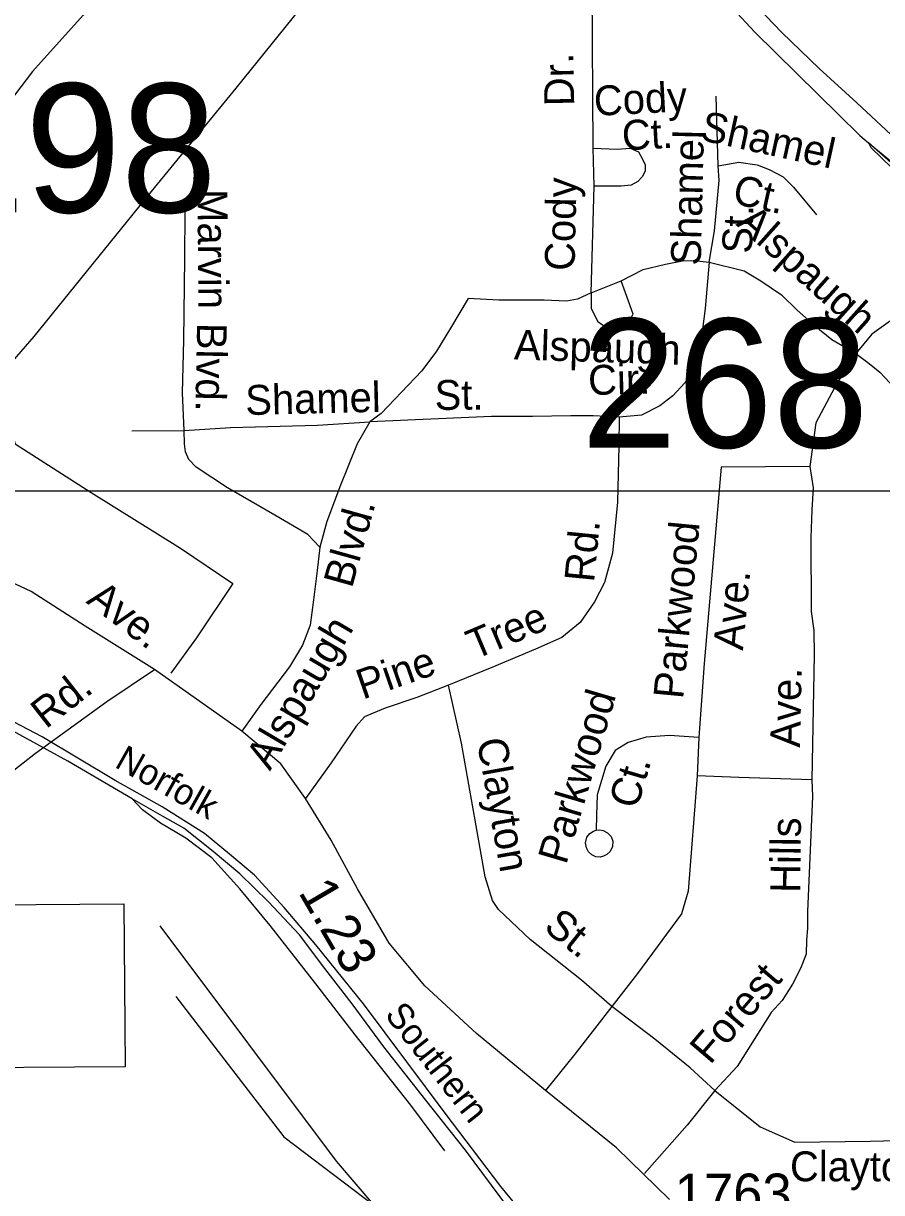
# Model space of a CAD drawing. Extents: x 1547597 to 1699558, y 810033 to 920809.
# Drawn here: x 1628871 to 1631601, y 872519 to 876237 of the extents above; entities that cross this region are included whole.
import ezdxf

# ---------------------------------------------------------------- set-up
doc = ezdxf.new("R2010")
doc.units = 0
for name, color, linetype in [('Exist Cultural Warehouse Building Footprint', 7, 'Continuous'), ('Exist Railroad Mainline', 7, 'Continuous'), ('Exist Railroad Mainline Label', 7, 'Continuous'), ('Exist Railroad Siding', 7, 'Continuous'), ('Exist Road Non-System Type 51', 7, 'Continuous'), ('Exist Road Non-System Type 51 Label', 7, 'Continuous'), ('Exist Road Primary US Divided Attributed', 7, 'Continuous'), ('Exist Road Primary US Ramp 1 Lane  Attributed', 7, 'Continuous'), ('Exist Road Primary US Structure RailRoad Number Label', 7, 'Continuous'), ('Exist Road Secondary Mileage Hundredths English Label', 7, 'Continuous'), ('Exist Road Secondary Structure Standard Bridge Number Label', 7, 'Continuous'), ('Exist Road Secondary Type 51 Attributed', 7, 'Continuous'), ('Exist Road Secondary Type 51 Label', 7, 'Continuous'), ('Exist Road Secondary Type 51 Number Label', 7, 'Continuous'), ('Exist Utilities Electrical Transmission Line', 7, 'Continuous'), ('Map Preparation Inset Cut Line', 7, 'Continuous')]:
    doc.layers.add(name, color=color, linetype=linetype)

msp = doc.modelspace()

# ---------------------------------------------------------------- linework, layer by layer
at = {"layer": 'Exist Cultural Warehouse Building Footprint'}
msp.add_lwpolyline([(1629190.3, 873437.1), (1629194.3, 872919.2), (1628710.4, 872915.4), (1628709, 873104.7), (1628773.6, 873105.2), (1628771, 873433.8)], close=True, dxfattribs=at)
at = {"layer": 'Exist Railroad Mainline'}
for points in [[(1629216.5, 873770.8), (1629011.9, 873891), (1628769.6, 874023.6), (1628521.3, 874164.3), (1628310.7, 874286.7), (1628123.8, 874388.7), (1627903.4, 874513.3), (1627661, 874645.9), (1627494.2, 874747.7), (1627313.4, 874853.7)], [(1630415.6, 872467.9), (1630277.7, 872653.4), (1630151.4, 872812.6), (1630017.4, 872982.1), (1629916.9, 873119.2), (1629830.1, 873232), (1629749.5, 873338.9), (1629650.7, 873444), (1629559.7, 873533.1), (1629474.5, 873604), (1629381.1, 873678.4), (1629313.9, 873715.8), (1629216.5, 873770.8)]]:
    msp.add_lwpolyline(points, dxfattribs=at)
at = {"layer": 'Exist Railroad Siding'}
for points in [[(1630650, 872167.3), (1630620.8, 872229.6), (1630548.2, 872346.3), (1630390.2, 872538), (1630213, 872772), (1630090.9, 872935.3), (1629952.9, 873118.8), (1629801, 873306.4), (1629700.4, 873425.6), (1629605.6, 873528.5), (1629526.3, 873595.4), (1629447.2, 873660.8), (1629312.3, 873745.6), (1629163.1, 873829.3), (1628930.8, 873967.9), (1628771.8, 874051.6), (1628539.4, 874180.2), (1628322.2, 874303.2), (1628054.8, 874457.6), (1627790.4, 874604.4), (1627579.9, 874722.8), (1627429, 874808.5), (1627313.4, 874853.7)], [(1630211.6, 872652.1), (1630103.3, 872797.2), (1629925.9, 873021.1), (1629801.7, 873182.4), (1629655.8, 873368), (1629559.1, 873485.1), (1629470.3, 873583.9), (1629387.1, 873646.6), (1629307.2, 873694.3), (1629250.1, 873736.5), (1629216.5, 873770.8)]]:
    msp.add_lwpolyline(points, dxfattribs=at)
at = {"layer": 'Exist Road Non-System Type 51'}
msp.add_line((1629216.3, 874942.1), (1629382.2, 874942.3), dxfattribs=at)
for points in [[(1629689.9, 877103.7), (1629607, 876987.6), (1629479, 876809.7), (1629370, 876660.4), (1629190.8, 876423.9), (1629061, 876263.4), (1628900.3, 876084.7), (1628727.1, 875859), (1628586.7, 875680.2), (1628539.7, 875606.5), (1628506.7, 875514), (1628491.1, 875443.4), (1628469.1, 875322.7), (1628444.1, 875143.9), (1628416.9, 874955.3), (1628402.5, 874737.5), (1628388.6, 874600.2)], [(1630683.5, 875840.6), (1630680.6, 876348)], [(1631081.5, 875784.6), (1631074.3, 876005.9)], [(1630686.5, 875719.7), (1630683.5, 875840.6)], [(1630683.5, 875840.6), (1630760.2, 875837.7), (1630801.5, 875840.6), (1630828, 875828.8), (1630839.8, 875808.2), (1630848.6, 875787.6), (1630848.6, 875766.9), (1630839.8, 875749.2), (1630825, 875734.5), (1630804.4, 875722.7), (1630772, 875719.7), (1630686.5, 875719.7)], [(1631052, 875477.8), (1631069.7, 875578.1), (1631084.5, 875737.4), (1631081.5, 875784.6)], [(1631081.5, 875784.6), (1631146.4, 875796.4), (1631205.3, 875787.6), (1631243.6, 875772.8), (1631287.9, 875749.2), (1631320.3, 875716.8), (1631394, 875628.3)], [(1630677.6, 875380.5), (1630686.5, 875719.7)], [(1629382.2, 874942.3), (1629377.4, 875062.3), (1629381.2, 875230.1), (1629384.1, 875490), (1629385.9, 875638)], [(1631052, 875477.8), (1631040.2, 875330.4), (1631023.5, 875208), (1631018.8, 875177.4), (1631000.1, 875132.8), (1630975.4, 875094.4), (1630937.1, 875053.1), (1630895.8, 875020.6), (1630836.8, 874991.1), (1630766.1, 874985.2)], [(1630772, 875418.8), (1630842.7, 875454.2), (1630913.5, 875471.9), (1630972.4, 875483.7), (1631014.1, 875482.7), (1631052, 875477.8)], [(1631052, 875477.8), (1631163.5, 875450), (1631217.2, 875419), (1631282.1, 875373.8), (1631332.9, 875325.8), (1631386.5, 875277.7), (1631443, 875232.5), (1631519.3, 875187.4)], [(1630677.6, 875380.5), (1630772, 875418.8)], [(1630677.6, 875380.5), (1630677.6, 875330.4), (1630698.3, 875289.1), (1630730.7, 875265.5), (1630766.1, 875268.4), (1630795.6, 875286.1), (1630810.3, 875312.7), (1630795.6, 875353.9), (1630772, 875418.8)], [(1630677.6, 875380.5), (1630633.4, 875359.8), (1630598.1, 875353.9), (1630527.3, 875356.9), (1630382.9, 875356.9), (1630285.6, 875362.8), (1630229.6, 875268.4), (1630185.3, 875194.7), (1630138.2, 875132.7), (1630073.3, 875064.9), (1630008.5, 874997), (1629973.1, 874970.5)], [(1631759.2, 875362.5), (1631685.8, 875331.5), (1631570.1, 875249.5), (1631519.3, 875187.4)], [(1631519.3, 875187.4), (1631460, 875094.2), (1631392.3, 874967.1), (1631372.5, 874828.6)], [(1631519.3, 875187.4), (1631561.2, 875155.8), (1631595.3, 875127.8), (1631643.4, 875077.2), (1631666, 875051.7), (1631671.1, 875019.6), (1631681.1, 874997.6), (1631681.4, 874976.5), (1631689.4, 874936.5), (1631697.2, 874866.7), (1631701.2, 874752.5), (1631705.1, 874558.5), (1631706.9, 874322.6), (1631707.3, 874274.5)], [(1629382.2, 874942.3), (1629530.1, 874952.5), (1629806, 874959.3), (1629973.1, 874970.5)], [(1629973.1, 874970.5), (1629932.9, 874900.3), (1629880, 874768.5), (1629836.6, 874653.1), (1629813.7, 874571.3)], [(1630766.1, 874985.2), (1630683.2, 874989.6), (1630612.8, 874989.6), (1630490.8, 874987.2), (1630360.1, 874987.2), (1630191.1, 874980.2), (1629973.1, 874970.5)], [(1630766.1, 874985.2), (1630764.8, 874894.4), (1630760.8, 874714.6), (1630744.9, 874552.8), (1630720, 874459.1), (1630687.3, 874397.5), (1630642.5, 874332), (1630584.1, 874284.7), (1630499.7, 874247.6), (1630361.1, 874189.2), (1630222.7, 874133)], [(1629813.7, 874571.3), (1629776.1, 874611.9), (1629670.9, 874673.1), (1629520, 874760.8), (1629420.9, 874825.9), (1629397.1, 874850.1), (1629387, 874875), (1629383.7, 874900.3), (1629382.2, 874942.3)], [(1631372.5, 874828.6), (1631090.3, 874825.8), (1631036.6, 874201.5), (1631019.8, 873966)], [(1631372.5, 874828.6), (1631383.4, 874760.8), (1631379.4, 874690.8), (1631375.4, 874600.9), (1631377.2, 874366.9), (1631385, 874306.9), (1631387, 874229), (1631378.7, 873831.2)], [(1629813.7, 874571.3), (1629805, 874497.5), (1629793.9, 874403.6), (1629783.1, 874323.8), (1629758.4, 874260.1), (1629717.5, 874190.7), (1629626.3, 874071.6), (1629566, 873986.9)], [(1628815.8, 873843.6), (1628909.6, 873916.3), (1629136.8, 874081.2), (1629288.3, 874182.8)], [(1630222.7, 874133), (1630122.2, 874094), (1630021.8, 874059.2), (1629983.7, 874043.6), (1629955.7, 874031.9), (1629929.4, 874002.2), (1629849.5, 873885.5), (1629768.2, 873772.8)], [(1630743, 873111.2), (1630645.8, 873194.4), (1630483.4, 873324.2), (1630382.7, 873419.3), (1630363, 873447.5), (1630339.8, 873523.6), (1630311.6, 873685.9), (1630264.5, 873948.4), (1630222.7, 874133)], [(1631019.8, 873966), (1630926.4, 873973), (1630852.5, 873967.7), (1630794.3, 873950.5), (1630753.9, 873924.9), (1630723.5, 873875.2), (1630696.4, 873783.5), (1630693.7, 873719.6), (1630693.2, 873671.5)], [(1631019.8, 873966), (1631014.2, 873844.5)], [(1631014.2, 873844.5), (1630985.7, 873478), (1630964.8, 873405.6), (1630824, 873216.2), (1630743, 873111.2)], [(1631378.7, 873831.2), (1631146.8, 873839.3), (1631014.2, 873844.5)], [(1631378.7, 873831.2), (1631380.7, 873779.1), (1631365.4, 873412.4), (1631365.3, 873358.4), (1631362.1, 873322.6), (1631360.5, 873277.5), (1631342.5, 873231.6), (1631317.5, 873182), (1631284.2, 873129.5), (1631250.2, 873091.6), (1631141, 872919.8), (1631070.5, 872843.5)], [(1630693.2, 873671.5), (1630703.8, 873672.7), (1630715, 873670.9), (1630729.4, 873663.6), (1630740.4, 873651), (1630745.9, 873636.7), (1630744.9, 873620.1), (1630738, 873604.2), (1630726.8, 873593.8), (1630716.3, 873588.4), (1630705.4, 873586.2), (1630691.4, 873587.3), (1630679.2, 873593), (1630668.9, 873602.2), (1630661.8, 873615.3), (1630659.1, 873630.8), (1630663.7, 873649.1), (1630672.7, 873661), (1630684.5, 873668.7), (1630693.2, 873671.5)], [(1629304.4, 873367.8), (1629866, 872618.6), (1629984.3, 872480.5), (1630220.8, 872260.3), (1630358.7, 872112.5), (1630507.2, 871919.5), (1630599.2, 871790.4), (1630620.6, 871772.1), (1630678.7, 871759.9), (1630752, 871738.4), (1630834.6, 871720.1), (1630886.6, 871707.8), (1630923.3, 871689.5), (1631097.5, 871469.2), (1631125.1, 871408)], [(1629355.3, 873143), (1629699.8, 872696.7), (1629984.3, 872480.5)], [(1630743, 873111.2), (1630625.2, 872958.7), (1630532.1, 872843.7)], [(1631070.5, 872843.5), (1630992.5, 872916.1), (1630879.4, 873006.9), (1630743, 873111.2)], [(1631070.5, 872843.5), (1630982.9, 872733.3), (1630846.7, 872579.4)], [(1631070.5, 872843.5), (1631214.4, 872727.7), (1631324.5, 872679.7), (1631564.4, 872682.5), (1631691.5, 872685.3)]]:
    msp.add_lwpolyline(points, dxfattribs=at)
at = {"layer": 'Exist Road Primary US Divided Attributed'}
for points in [[(1631661.5, 875855.9), (1631522.4, 875984.4), (1631402.4, 876093.4), (1631283.9, 876208.8), (1631181.7, 876315.8), (1630966.9, 876552.4), (1630799.7, 876767.7), (1630717.6, 876881), (1630578.9, 877082.3), (1630382.6, 877406.9), (1630229.2, 877672.8), (1630128.8, 877846.3)], [(1630098.6, 877772.1), (1630225, 877560), (1630385.2, 877272.4), (1630537, 877036.2), (1630657.9, 876854.4), (1630772.1, 876704.3), (1630936.6, 876491.7), (1631033.3, 876387.6), (1631196.3, 876210.4), (1631532.2, 875881.1), (1631559.5, 875858)], [(1631559.5, 875858), (1631857.8, 875614.2), (1632105.6, 875431.1), (1632196, 875373), (1632355.7, 875273.9), (1632526.9, 875161.7), (1632671.1, 875055.3)]]:
    msp.add_lwpolyline(points, dxfattribs=at)
at = {"layer": 'Exist Road Primary US Ramp 1 Lane  Attributed'}
msp.add_lwpolyline([(1631657.2, 875771.5), (1631559.5, 875858), (1631566.8, 875842.3), (1631635, 875777.2), (1631848.9, 875589.5), (1631880.4, 875553.4), (1631915, 875510.4), (1631960.5, 875436.2), (1631988.2, 875388.5), (1632025.6, 875303.7), (1632072, 875168.9), (1632108.6, 875040.3), (1632132.3, 874994), (1632167.1, 874943.5), (1632226, 874884.5), (1632283.5, 874850.4), (1632334.7, 874828.4), (1632455.8, 874799.5), (1632600.5, 874768.3), (1632657.8, 874757.4)], dxfattribs=at)
at = {"layer": 'Exist Road Secondary Type 51 Attributed'}
msp.add_lwpolyline([(1630926.1, 872497), (1630757.8, 872661.3), (1630532.1, 872843.7), (1630312.5, 873025.4), (1630148.4, 873177), (1630034.8, 873311.8), (1629933.8, 873484.5), (1629849.7, 873640.3), (1629768.2, 873772.8), (1629690.2, 873882.6), (1629566, 873986.9), (1629288.3, 874182.8), (1629067.8, 874320.6), (1628895.3, 874430.1), (1628689.1, 874527)], dxfattribs=at)
at = {"layer": 'Exist Utilities Electrical Transmission Line'}
msp.add_lwpolyline([(1630449.5, 877910.6), (1630614.8, 877684.9), (1630681.6, 877586.1), (1630648.8, 877516.5), (1630515, 877332.1), (1630330, 877074.3), (1630007.4, 876628), (1629729.3, 876257.4), (1629547, 876031.6), (1629277.4, 875702.7), (1628904.4, 875241.2), (1628793.2, 875114.4), (1628817.8, 874986.2), (1628844.6, 874900), (1629086.8, 874745.2), (1629370.6, 874568.1), (1629537.2, 874456.3), (1629421.5, 874283.5), (1629340.3, 874170.5)], dxfattribs=at)
at = {"layer": 'Map Preparation Inset Cut Line'}
for points in [[(1633724, 874749.3), (1571208, 874749.3), (1571208, 917817.4), (1633724, 917817.4)], [(1633724, 874749.3), (1571208, 874749.3), (1571208, 831307.2), (1633724, 831307.2)]]:
    msp.add_lwpolyline(points, close=True, dxfattribs=at)

# ---------------------------------------------------------------- texts
at = {"layer": 'Exist Railroad Mainline Label'}
for s, rotation, p in [('Norfolk', 330.6486, (1629157.6, 873874)), ('Southern', 308.1382, (1630017.8, 873083.8))]:
    msp.add_text(s, height=82.02, rotation=rotation, dxfattribs=at).set_placement(p)
at = {"layer": 'Exist Road Non-System Type 51 Label'}
for s, rotation, p in [('Dr.', 91.1496, (1630623.3, 875975)), ('Cody', 2.9968, (1630688.2, 875943)), ('Ct.', 2.9968, (1630777.3, 875833.5)), ('Shamel', 347.6305, (1631019.9, 875867.3)), ('Shamel', 88.61, (1631025.6, 875466.3)), ('Cody', 88.6261, (1630624, 875449.5)), ('Ct.', 347.6305, (1631122.9, 875665.2)), ('Marvin', 270.4473, (1629424.8, 875710)), ('St.', 88.2094, (1631188.4, 875504.2)), ('Alspaugh', 318.2411, (1631135.2, 875597.4)), ('Blvd.', 268.9627, (1629423.3, 875285.5)), ('Alspaugh', 358.1838, (1630430.6, 875168.7)), ('Cir.', 1.4421, (1630668.5, 875055.2)), ('Shamel', 1.4121, (1629577.9, 874991.6)), ('St.', 0.6402, (1630179.6, 875007.8)), ('Blvd.', 74.3745, (1629915.8, 874438.4)), ('Rd.', 84.3894, (1630686.1, 874457.9)), ('Parkwood', 84.6125, (1630969.4, 874086.7)), ('Ave.', 84.6223, (1631159.8, 874241.6)), ('Tree', 22.8466, (1630306.2, 874212.8)), ('Alspaugh', 59.533, (1629655.4, 873857.9)), ('Pine', 19.1155, (1629950.4, 874086.5)), ('Ave.', 88.8062, (1631341.6, 873933.5)), ('Rd.', 38.0699, (1628942.6, 873991.6)), ('Parkwood', 73.5499, (1630597.3, 873559)), ('Clayton', 280.171, (1630313, 873957)), ('Ct.', 73.5499, (1630822.9, 873735.3)), ('Hills', 89.3694, (1631342, 873471.8)), ('St.', 321.3809, (1630521.9, 873356.4)), ('Forest', 49.5295, (1631055.4, 872923.1)), ('Clayton', 359.9438, (1631309.5, 872555.1))]:
    msp.add_text(s, height=95, rotation=rotation, dxfattribs=at).set_placement(p)
at = {"layer": 'Exist Road Primary US Structure RailRoad Number Label'}
msp.add_text('R298', height=410.1, dxfattribs=at).set_placement((1628175.1, 875636))
at = {"layer": 'Exist Road Secondary Mileage Hundredths English Label'}
msp.add_text('1.23', height=120, rotation=300.3218, dxfattribs=at).set_placement((1629743.6, 873474.5))
at = {"layer": 'Exist Road Secondary Structure Standard Bridge Number Label'}
msp.add_text('268', height=410.1, dxfattribs=at).set_placement((1630644.8, 874888.1))
at = {"layer": 'Exist Road Secondary Type 51 Label'}
msp.add_text('Ave.', height=95, rotation=322.8611, dxfattribs=at).set_placement((1629067.7, 874396.2))
at = {"layer": 'Exist Road Secondary Type 51 Number Label'}
msp.add_text('1763', height=125, dxfattribs=at).set_placement((1630943, 872454.4))

doc.saveas('drawing.dxf')
